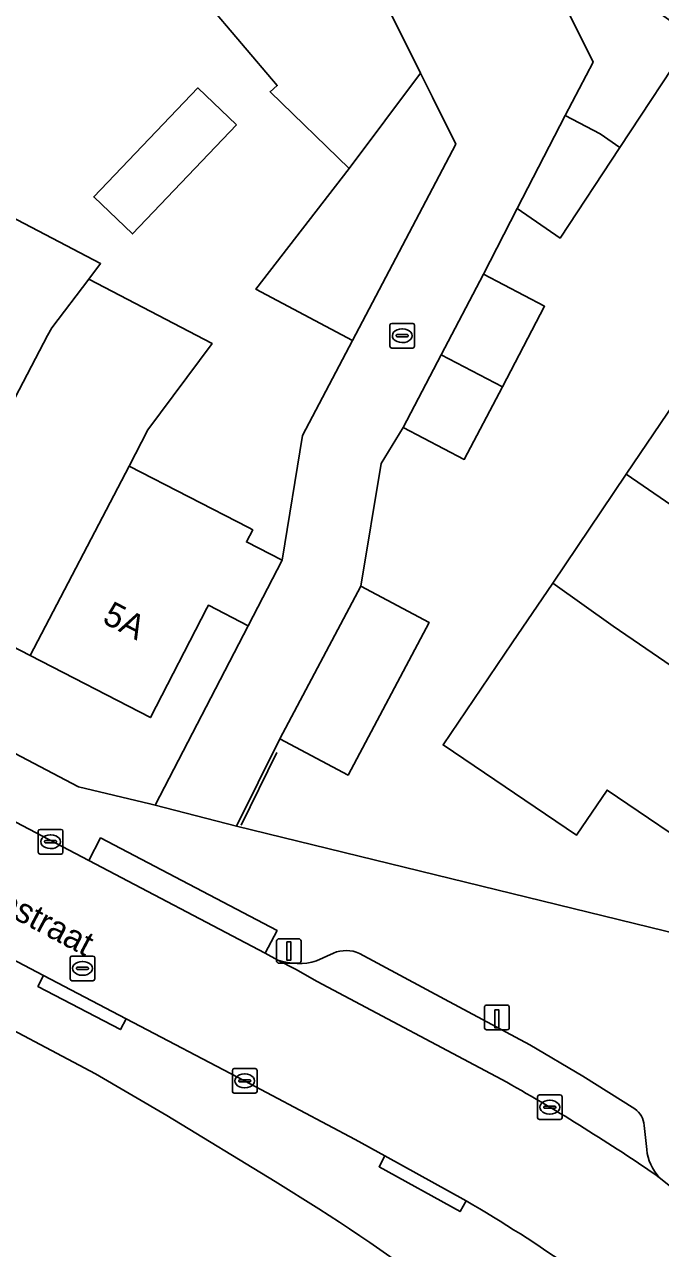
# Model space of a CAD drawing. Extents: x 157320 to 158835, y 386650 to 388491.
# Drawn here: x 157625.33 to 157651.16, y 387548.31 to 387598.02 of the extents above; entities that cross this region are included whole.
import ezdxf

# ---------------------------------------------------------------- set-up
doc = ezdxf.new("R2010")
doc.units = 0
for name, color, linetype in [('IMGEO_Erf', 7, 'Continuous'), ('IMGEO_Kolk', 7, 'Continuous'), ('IMGEO_Laadpaal', 7, 'Continuous'), ('IMGEO_Lichtmast', 7, 'Continuous'), ('IMGEO_Muur', 7, 'Continuous'), ('IMGEO_Openbare_ruimte_label', 7, 'Continuous'), ('IMGEO_Pand', 7, 'Continuous'), ('IMGEO_Pand_nummerreeks', 7, 'Continuous'), ('IMGEO_Parkeervlak_open', 7, 'Continuous'), ('IMGEO_Rijbaan_lokaal_open', 7, 'Continuous'), ('IMGEO_Rioolput', 7, 'Continuous'), ('IMGEO_Voetpad_open', 7, 'Continuous')]:
    doc.layers.add(name, color=color, linetype=linetype)

msp = doc.modelspace()

# ---------------------------------------------------------------- linework, layer by layer
at = {"layer": 'IMGEO_Erf'}
for points in [[(157649.078, 387599.948), (157652.474, 387597.51), (157649.512, 387593.027), (157647.08, 387589.346), (157645.332, 387590.549), (157643.974, 387587.876), (157646.453, 387586.575), (157644.736, 387583.305), (157643.188, 387580.356), (157640.709, 387581.657), (157639.811, 387580.189), (157638.991, 387575.208), (157641.757, 387573.74), (157638.467, 387567.541), (157635.701, 387569.009), (157633.936, 387565.471), (157656.917, 387559.848), (157687.645, 387604.627)], [(157606.894, 387577.906), (157627.522, 387567.062), (157630.42, 387566.376), (157630.63, 387566.322), (157634.41, 387573.597), (157632.796, 387574.435), (157632.736, 387574.319), (157630.442, 387569.876), (157625.556, 387572.398), (157620.766, 387574.871), (157615.975, 387577.344), (157611.024, 387579.899), (157612.176, 387582.131), (157611.119, 387582.677), (157609.552, 387580.759), (157606.488, 387582.341), (157604.769, 387585.502), (157606.674, 387587.083), (157606.119, 387588.136), (157603.897, 387586.966), (157601.249, 387591.991), (157598.731, 387596.772), (157596.119, 387601.729)], [(157623.625, 387590.813), (157628.418, 387588.307), (157627.938, 387587.677), (157632.948, 387585.058), (157630.342, 387581.555), (157629.575, 387580.088), (157634.422, 387577.586), (157634.595, 387577.497), (157634.343, 387577.008), (157635.795, 387576.264), (157636.617, 387581.322), (157638.652, 387585.191), (157634.724, 387587.264), (157638.519, 387592.169), (157635.299, 387595.284), (157635.593, 387595.534), (157632.691, 387598.944)], [(157678.954, 387599.264), (157675.839, 387594.663), (157672.806, 387590.185), (157669.773, 387585.706), (157666.751, 387581.243), (157663.608, 387576.602), (157662.36, 387577.41), (157659.401, 387573.157), (157656.385, 387568.704), (157653.237, 387564.056), (157648.989, 387566.932), (157647.746, 387565.095), (157642.33, 387568.761), (157645.133, 387572.902), (157646.781, 387575.338), (157649.77, 387579.754), (157652.839, 387584.289), (157654.085, 387583.507), (157657.039, 387587.871), (157660.032, 387592.292), (157659.052, 387592.955), (157660.737, 387595.444), (157658.171, 387597.182), (157659.511, 387599.161)], [(157631.11, 387553.719), (157628.208, 387555.408), (157623.04, 387558.141), (157621.14, 387558.111)], [(157637.283, 387549.93), (157635.51, 387551.036), (157631.11, 387553.719)]]:
    msp.add_lwpolyline(points, dxfattribs=at)
msp.add_lwpolyline([(157633.942, 387593.94), (157629.709, 387589.516), (157628.14, 387591.017), (157632.372, 387595.441)], close=True, dxfattribs=at)
msp.add_arc((157575.194, 387454.358), 113.97, 48.99328, 56.99006, dxfattribs=at)
at = {"layer": 'IMGEO_Kolk'}
for p, q in [((157640.168, 387584.954), (157640.168, 387585.806)), ((157640.243, 387585.88), (157641.095, 387585.88)), ((157640.47, 387585.423), (157640.868, 387585.423)), ((157640.656, 387585.66), (157640.681, 387585.66)), ((157641.169, 387585.806), (157641.169, 387584.954)), ((157640.427, 387585.374), (157640.427, 387585.386)), ((157640.865, 387585.337), (157640.467, 387585.337)), ((157640.679, 387585.1), (157640.654, 387585.1)), ((157640.911, 387585.386), (157640.911, 387585.374)), ((157641.095, 387584.88), (157640.243, 387584.88)), ((157625.885, 387564.408), (157625.885, 387565.26)), ((157625.96, 387565.334), (157626.812, 387565.334)), ((157626.373, 387565.114), (157626.398, 387565.114)), ((157626.886, 387565.26), (157626.886, 387564.408)), ((157626.144, 387564.828), (157626.144, 387564.84)), ((157626.582, 387564.791), (157626.184, 387564.791)), ((157626.187, 387564.877), (157626.585, 387564.877)), ((157626.396, 387564.554), (157626.371, 387564.554)), ((157626.628, 387564.84), (157626.628, 387564.828)), ((157626.812, 387564.334), (157625.96, 387564.334)), ((157633.846, 387555.622), (157634.698, 387555.622)), ((157633.771, 387554.696), (157633.771, 387555.548)), ((157634.03, 387555.116), (157634.03, 387555.128)), ((157634.073, 387555.165), (157634.471, 387555.165)), ((157634.259, 387555.402), (157634.284, 387555.402)), ((157634.514, 387555.128), (157634.514, 387555.116)), ((157634.772, 387555.548), (157634.772, 387554.696)), ((157634.698, 387554.622), (157633.846, 387554.622)), ((157634.468, 387555.079), (157634.07, 387555.079)), ((157634.282, 387554.842), (157634.257, 387554.842)), ((157646.164, 387553.626), (157646.164, 387554.478)), ((157646.239, 387554.552), (157647.091, 387554.552)), ((157646.466, 387554.095), (157646.864, 387554.095)), ((157646.652, 387554.332), (157646.677, 387554.332)), ((157647.165, 387554.478), (157647.165, 387553.626)), ((157646.423, 387554.046), (157646.423, 387554.058)), ((157646.861, 387554.009), (157646.463, 387554.009)), ((157646.675, 387553.772), (157646.65, 387553.772)), ((157646.907, 387554.058), (157646.907, 387554.046)), ((157647.091, 387553.552), (157646.239, 387553.552))]:
    msp.add_line(p, q, dxfattribs=at)
for points in [[(157640.168, 387584.954), (157640.168, 387585.806)], [(157640.243, 387585.88), (157641.095, 387585.88)], [(157641.169, 387585.806), (157641.169, 387584.954)], [(157641.095, 387584.88), (157640.243, 387584.88)], [(157625.885, 387564.408), (157625.885, 387565.26)], [(157625.96, 387565.334), (157626.812, 387565.334)], [(157626.886, 387565.26), (157626.886, 387564.408)], [(157626.812, 387564.334), (157625.96, 387564.334)], [(157633.846, 387555.622), (157634.698, 387555.622)], [(157633.771, 387554.696), (157633.771, 387555.548)], [(157634.772, 387555.548), (157634.772, 387554.696)], [(157634.698, 387554.622), (157633.846, 387554.622)], [(157646.164, 387553.626), (157646.164, 387554.478)], [(157646.239, 387554.552), (157647.091, 387554.552)], [(157647.165, 387554.478), (157647.165, 387553.626)], [(157647.091, 387553.552), (157646.239, 387553.552)]]:
    msp.add_lwpolyline(points, dxfattribs=at)
for centre, radius, start, end in [((157640.245, 387585.804), 0.0765, 91.552, 178.448), ((157640.245, 387585.804), 0.0765, 91.552, 178.448), ((157640.467, 387585.383), 0.0403, 85.8775, 175.7526), ((157640.872, 387585.385), 0.0386, 1.7309, 96.639), ((157641.093, 387585.804), 0.0765, 1.552, 88.448), ((157641.093, 387585.804), 0.0765, 1.552, 88.448), ((157640.245, 387584.956), 0.0765, 181.552, 268.448), ((157640.245, 387584.956), 0.0765, 181.552, 268.448), ((157640.464, 387585.373), 0.0366, 178.938, 274.7102), ((157640.868, 387585.38), 0.043, 264.8664, 352.4533), ((157641.093, 387584.956), 0.0765, 271.552, 358.448), ((157641.093, 387584.956), 0.0765, 271.552, 358.448), ((157625.962, 387565.258), 0.0765, 91.552, 178.448), ((157625.962, 387565.258), 0.0765, 91.552, 178.448), ((157626.81, 387565.258), 0.0765, 1.552, 88.448), ((157626.81, 387565.258), 0.0765, 1.552, 88.448), ((157626.184, 387564.837), 0.0403, 85.8775, 175.7526), ((157626.181, 387564.827), 0.0366, 178.938, 274.7102), ((157626.585, 387564.834), 0.043, 264.8664, 352.4533), ((157626.589, 387564.839), 0.0386, 1.7309, 96.639), ((157625.962, 387564.41), 0.0765, 181.552, 268.448), ((157625.962, 387564.41), 0.0765, 181.552, 268.448), ((157626.81, 387564.41), 0.0765, 271.552, 358.448), ((157626.81, 387564.41), 0.0765, 271.552, 358.448), ((157633.848, 387555.546), 0.0765, 91.552, 178.448), ((157633.848, 387555.546), 0.0765, 91.552, 178.448), ((157634.696, 387555.546), 0.0765, 1.552, 88.448), ((157634.696, 387555.546), 0.0765, 1.552, 88.448), ((157634.07, 387555.125), 0.0403, 85.8775, 175.7526), ((157634.067, 387555.115), 0.0366, 178.938, 274.7102), ((157634.471, 387555.122), 0.043, 264.8664, 352.4533), ((157634.475, 387555.127), 0.0386, 1.7309, 96.639), ((157633.848, 387554.698), 0.0765, 181.552, 268.448), ((157633.848, 387554.698), 0.0765, 181.552, 268.448), ((157634.696, 387554.698), 0.0765, 271.552, 358.448), ((157634.696, 387554.698), 0.0765, 271.552, 358.448), ((157646.241, 387554.476), 0.0765, 91.552, 178.448), ((157646.241, 387554.476), 0.0765, 91.552, 178.448), ((157646.463, 387554.055), 0.0403, 85.8775, 175.7526), ((157646.868, 387554.057), 0.0386, 1.7309, 96.639), ((157647.089, 387554.476), 0.0765, 1.552, 88.448), ((157647.089, 387554.476), 0.0765, 1.552, 88.448), ((157646.241, 387553.628), 0.0765, 181.552, 268.448), ((157646.241, 387553.628), 0.0765, 181.552, 268.448), ((157646.46, 387554.045), 0.0366, 178.938, 274.7102), ((157646.864, 387554.052), 0.043, 264.8664, 352.4533), ((157647.089, 387553.628), 0.0765, 271.552, 358.448), ((157647.089, 387553.628), 0.0765, 271.552, 358.448)]:
    msp.add_arc(centre, radius, start, end, dxfattribs=at)
for centre, major_axis, ratio, start_param, end_param in [((157640.655, 387585.38), (-0.387, 0.002), 0.722429, 4.712389, 7.853982), ((157640.68, 387585.38), (-0.39, 0.002), 0.717154, 1.570796, 4.712389), ((157626.372, 387564.834), (-0.387, 0.002), 0.722429, 4.712389, 7.853982), ((157626.397, 387564.834), (-0.39, 0.002), 0.717154, 1.570796, 4.712389), ((157634.258, 387555.122), (-0.387, 0.002), 0.722429, 4.712389, 7.853982), ((157634.283, 387555.122), (-0.39, 0.002), 0.717154, 1.570796, 4.712389), ((157646.651, 387554.052), (-0.387, 0.002), 0.722429, 4.712389, 7.853982), ((157646.676, 387554.052), (-0.39, 0.002), 0.717154, 1.570796, 4.712389)]:
    msp.add_ellipse(centre, major_axis=major_axis, ratio=ratio, start_param=start_param, end_param=end_param, dxfattribs=at)
at = {"layer": 'IMGEO_Laadpaal'}
for p, q in [((157644.013, 387558.113), (157644.013, 387557.272)), ((157644.013, 387558.113), (157644.013, 387557.272)), ((157644.929, 387558.197), (157644.088, 387558.197)), ((157644.929, 387558.197), (157644.088, 387558.197)), ((157645.013, 387557.281), (157645.013, 387558.122)), ((157645.013, 387557.281), (157645.013, 387558.122)), ((157644.097, 387557.197), (157644.938, 387557.197)), ((157644.097, 387557.197), (157644.938, 387557.197))]:
    msp.add_line(p, q, dxfattribs=at)
msp.add_lwpolyline([(157644.428, 387558.01), (157644.588, 387558.01), (157644.588, 387557.277), (157644.428, 387557.277), (157644.428, 387558.01)], dxfattribs=at)
for centre, start, end in [((157644.091, 387558.119), 92.4484, 184.2845), ((157644.091, 387558.119), 92.4484, 184.2845), ((157644.935, 387558.119), 2.4484, 94.2845), ((157644.935, 387558.119), 2.4484, 94.2845), ((157644.091, 387557.275), 182.4484, 274.2845), ((157644.091, 387557.275), 182.4484, 274.2845), ((157644.935, 387557.275), 272.4484, 4.2845), ((157644.935, 387557.275), 272.4484, 4.2845)]:
    msp.add_arc(centre, 0.0779, start, end, dxfattribs=at)
at = {"layer": 'IMGEO_Lichtmast'}
for p, q in [((157635.568, 387559.996), (157635.568, 387560.796)), ((157635.568, 387560.796), (157635.568, 387559.996)), ((157635.668, 387560.896), (157636.458, 387560.896)), ((157636.458, 387560.896), (157635.668, 387560.896)), ((157636.558, 387560.796), (157636.558, 387559.996)), ((157636.558, 387559.996), (157636.558, 387560.796)), ((157636.458, 387559.896), (157635.668, 387559.896)), ((157635.668, 387559.896), (157636.458, 387559.896))]:
    msp.add_line(p, q, dxfattribs=at)
msp.add_lwpolyline([(157635.988, 387560.771), (157636.138, 387560.771), (157636.138, 387560.021), (157635.988, 387560.021), (157635.988, 387560.771)], dxfattribs=at)
for centre, start, end in [((157635.668, 387560.796), 90, 180), ((157635.668, 387560.796), 90, 180), ((157636.458, 387560.796), 0, 90), ((157636.458, 387560.796), 360, 90), ((157635.668, 387559.996), 180, 270), ((157635.668, 387559.996), 180, 270), ((157636.458, 387559.996), 270, 0), ((157636.458, 387559.996), 270, 0)]:
    msp.add_arc(centre, 0.1, start, end, dxfattribs=at)
at = {"layer": 'IMGEO_Muur'}
for points in [[(157643.974, 387587.876), (157645.332, 387590.549)], [(157638.652, 387585.191), (157636.617, 387581.322), (157635.795, 387576.264)], [(157634.125, 387565.506), (157635.582, 387568.459)]]:
    msp.add_lwpolyline(points, dxfattribs=at)
at = {"layer": 'IMGEO_Pand'}
for points in [[(157638.221, 387602.456), (157634.697, 387600.708), (157632.691, 387598.944), (157635.593, 387595.534), (157635.299, 387595.284), (157638.519, 387592.169), (157641.413, 387596.047)], [(157647.174, 387598.992), (157648.422, 387596.482), (157647.294, 387594.317), (157648.711, 387593.576), (157649.512, 387593.027), (157652.474, 387597.51), (157649.078, 387599.948)], [(157641.413, 387596.047), (157638.519, 387592.169), (157634.724, 387587.264), (157638.652, 387585.191), (157642.843, 387593.161), (157641.896, 387595.072)], [(157633.942, 387593.94), (157632.372, 387595.441), (157628.14, 387591.017), (157629.709, 387589.516)], [(157649.512, 387593.027), (157648.711, 387593.576), (157647.294, 387594.317), (157645.332, 387590.549), (157647.08, 387589.346)], [(157624.787, 387582.559), (157626.265, 387585.385), (157626.43, 387585.7), (157627.938, 387587.677), (157628.418, 387588.307), (157623.625, 387590.813), (157621.647, 387588.201), (157620.847, 387586.838), (157619.998, 387585.031), (157615.975, 387577.344), (157620.766, 387574.871)], [(157629.575, 387580.088), (157630.342, 387581.555), (157632.948, 387585.058), (157627.938, 387587.677), (157626.43, 387585.7), (157626.265, 387585.385), (157624.787, 387582.559), (157620.766, 387574.871), (157625.556, 387572.398)], [(157642.257, 387584.606), (157644.736, 387583.305), (157646.453, 387586.575), (157643.974, 387587.876)], [(157644.736, 387583.305), (157642.257, 387584.606), (157640.709, 387581.657), (157643.188, 387580.356)], [(157654.085, 387583.507), (157652.839, 387584.289), (157649.77, 387579.754), (157652.267, 387578.041), (157659.401, 387573.157), (157662.36, 387577.41), (157662.472, 387577.574), (157656.549, 387581.645), (157656.66, 387581.81)], [(157629.575, 387580.088), (157625.556, 387572.398), (157630.442, 387569.876), (157632.736, 387574.319), (157632.796, 387574.435), (157634.41, 387573.597), (157635.795, 387576.264), (157634.343, 387577.008), (157634.595, 387577.497), (157634.422, 387577.586)], [(157649.77, 387579.754), (157646.781, 387575.338), (157649.232, 387573.579), (157656.385, 387568.704), (157659.401, 387573.157), (157652.267, 387578.041)], [(157635.701, 387569.009), (157638.467, 387567.541), (157641.757, 387573.74), (157638.991, 387575.208)], [(157656.385, 387568.704), (157649.232, 387573.579), (157646.781, 387575.338), (157645.133, 387572.902), (157642.33, 387568.761), (157647.746, 387565.095), (157648.989, 387566.932), (157653.237, 387564.056)]]:
    msp.add_lwpolyline(points, close=True, dxfattribs=at)
at = {"layer": 'IMGEO_Parkeervlak_open'}
for points in [[(157637.877, 387560.309), (157637.192, 387559.991)], [(157650.123, 387553.982), (157648.01, 387555.318), (157645.852, 387556.59), (157642.392, 387558.445), (157638.931, 387560.297)], [(157635.619, 387560.028), (157636.328, 387559.659), (157637.217, 387559.158), (157644.916, 387555.063)], [(157650.599, 387552.329), (157650.497, 387553.313)]]:
    msp.add_lwpolyline(points, dxfattribs=at)
for centre, radius, start, end in [((157638.39, 387559.096), 1.318, 65.7683, 112.9271), ((157636.462, 387562.411), 2.528, 250.5218, 286.7833), ((157606.231, 387486.058), 79.109, 55.43631, 60.72434), ((157649.592, 387553.246), 0.908, 4.2401, 54.1741), ((157652.493, 387552.512), 1.903, 185.5176, 223.4241)]:
    msp.add_arc(centre, radius, start, end, dxfattribs=at)
at = {"layer": 'IMGEO_Rijbaan_lokaal_open'}
for points in [[(157638.221, 387602.456), (157641.413, 387596.047), (157641.896, 387595.072), (157642.843, 387593.161), (157638.652, 387585.191), (157636.617, 387581.322), (157635.795, 387576.264), (157634.41, 387573.597), (157630.63, 387566.322), (157633.936, 387565.471), (157635.701, 387569.009), (157638.991, 387575.208), (157639.811, 387580.189), (157640.709, 387581.657), (157642.257, 387584.606), (157643.974, 387587.876), (157645.332, 387590.549), (157647.294, 387594.317), (157648.422, 387596.482), (157647.174, 387598.992)], [(157644.916, 387555.063), (157637.217, 387559.158), (157636.328, 387559.659), (157635.619, 387560.028), (157635.102, 387560.303), (157627.934, 387564.067), (157608.766, 387574.133), (157607.038, 387575.034), (157603.729, 387576.947), (157602.027, 387578.033)], [(157603.499, 387571.355), (157603.588, 387571.307), (157606.88, 387569.524), (157616.619, 387564.389), (157621.535, 387561.781), (157623.225, 387560.907), (157626.102, 387559.401), (157629.456, 387557.644), (157634.264, 387555.127), (157638.764, 387552.738), (157639.969, 387552.072), (157643.263, 387550.251)], [(157652.979, 387549.782), (157651.909, 387550.562), (157651.111, 387551.204)]]:
    msp.add_lwpolyline(points, dxfattribs=at)
for centre, radius, start, end in [((157606.231, 387486.058), 79.109, 55.43631, 60.72434), ((157611.25, 387495.366), 63.539, 50.43336, 59.7464)]:
    msp.add_arc(centre, radius, start, end, dxfattribs=at)
at = {"layer": 'IMGEO_Rioolput'}
for p, q in [((157627.18, 387559.264), (157627.18, 387560.116)), ((157627.255, 387560.19), (157628.107, 387560.19)), ((157628.181, 387560.116), (157628.181, 387559.264)), ((157627.439, 387559.684), (157627.439, 387559.696)), ((157627.877, 387559.647), (157627.479, 387559.647)), ((157627.482, 387559.733), (157627.88, 387559.733)), ((157627.668, 387559.97), (157627.693, 387559.97)), ((157627.923, 387559.696), (157627.923, 387559.684)), ((157628.107, 387559.19), (157627.255, 387559.19)), ((157627.691, 387559.41), (157627.666, 387559.41))]:
    msp.add_line(p, q, dxfattribs=at)
for points in [[(157627.18, 387559.264), (157627.18, 387560.116)], [(157627.255, 387560.19), (157628.107, 387560.19)], [(157628.181, 387560.116), (157628.181, 387559.264)], [(157628.107, 387559.19), (157627.255, 387559.19)]]:
    msp.add_lwpolyline(points, dxfattribs=at)
for centre, radius, start, end in [((157627.257, 387560.114), 0.0765, 91.552, 178.448), ((157627.257, 387560.114), 0.0765, 91.552, 178.448), ((157628.105, 387560.114), 0.0765, 1.552, 88.448), ((157628.105, 387560.114), 0.0765, 1.552, 88.448), ((157627.479, 387559.693), 0.0403, 85.8775, 175.7526), ((157627.476, 387559.683), 0.0366, 178.938, 274.7102), ((157627.88, 387559.69), 0.043, 264.8664, 352.4533), ((157627.884, 387559.695), 0.0386, 1.7309, 96.639), ((157627.257, 387559.266), 0.0765, 181.552, 268.448), ((157627.257, 387559.266), 0.0765, 181.552, 268.448), ((157628.105, 387559.266), 0.0765, 271.552, 358.448), ((157628.105, 387559.266), 0.0765, 271.552, 358.448)]:
    msp.add_arc(centre, radius, start, end, dxfattribs=at)
for centre, major_axis, ratio, start_param, end_param in [((157627.667, 387559.69), (-0.387, 0.002), 0.722429, 4.712389, 7.853982), ((157627.692, 387559.69), (-0.39, 0.002), 0.717154, 1.570796, 4.712389)]:
    msp.add_ellipse(centre, major_axis=major_axis, ratio=ratio, start_param=start_param, end_param=end_param, dxfattribs=at)
at = {"layer": 'IMGEO_Voetpad_open'}
for points in [[(157602.027, 387578.033), (157603.729, 387576.947), (157603.979, 387577.379), (157607.288, 387575.466), (157607.038, 387575.034), (157608.766, 387574.133), (157627.934, 387564.067), (157628.418, 387564.988), (157635.586, 387561.224), (157635.102, 387560.303), (157635.619, 387560.028)], [(157659.028, 387558.48), (157656.917, 387559.848), (157633.936, 387565.471), (157630.63, 387566.322), (157630.42, 387566.376), (157627.522, 387567.062), (157606.894, 387577.906)], [(157643.263, 387550.251), (157643.022, 387549.814), (157639.728, 387551.635), (157639.969, 387552.072), (157638.764, 387552.738), (157634.264, 387555.127), (157629.456, 387557.644), (157629.224, 387557.202), (157625.87, 387558.959), (157626.102, 387559.401), (157623.225, 387560.907), (157621.535, 387561.781)], [(157637.192, 387559.991), (157637.877, 387560.309)], [(157638.931, 387560.297), (157642.392, 387558.445), (157645.852, 387556.59), (157648.01, 387555.318), (157650.123, 387553.982)], [(157621.14, 387558.111), (157623.04, 387558.141), (157628.208, 387555.408), (157631.11, 387553.719), (157635.51, 387551.036), (157637.283, 387549.93)], [(157650.497, 387553.313), (157650.599, 387552.329)], [(157651.111, 387551.204), (157651.909, 387550.562), (157652.534, 387551.393)]]:
    msp.add_lwpolyline(points, dxfattribs=at)
for points in [[(157627.934, 387564.067), (157635.102, 387560.303), (157635.586, 387561.224), (157628.418, 387564.988)], [(157626.102, 387559.401), (157625.87, 387558.959), (157629.224, 387557.202), (157629.456, 387557.644)], [(157643.263, 387550.251), (157639.969, 387552.072), (157639.728, 387551.635), (157643.022, 387549.814)]]:
    msp.add_lwpolyline(points, close=True, dxfattribs=at)
for centre, radius, start, end in [((157638.39, 387559.096), 1.318, 65.7683, 112.9271), ((157636.462, 387562.411), 2.528, 250.5218, 286.7833), ((157649.592, 387553.246), 0.908, 4.2401, 54.1741), ((157652.493, 387552.512), 1.903, 185.5176, 223.4241), ((157611.25, 387495.366), 63.539, 50.43336, 59.7464), ((157575.194, 387454.358), 113.97, 48.99328, 56.99006)]:
    msp.add_arc(centre, radius, start, end, dxfattribs=at)

# ---------------------------------------------------------------- texts
at = {"layer": 'IMGEO_Openbare_ruimte_label'}
msp.add_text('Scheldestraat', height=1, rotation=332.1027, dxfattribs=at).set_placement((157620.562, 387563.997))
at = {"layer": 'IMGEO_Pand_nummerreeks'}
msp.add_text('5A', height=1, rotation=332.6986, dxfattribs=at).set_placement((157628.44, 387573.746))

doc.saveas('drawing.dxf')
